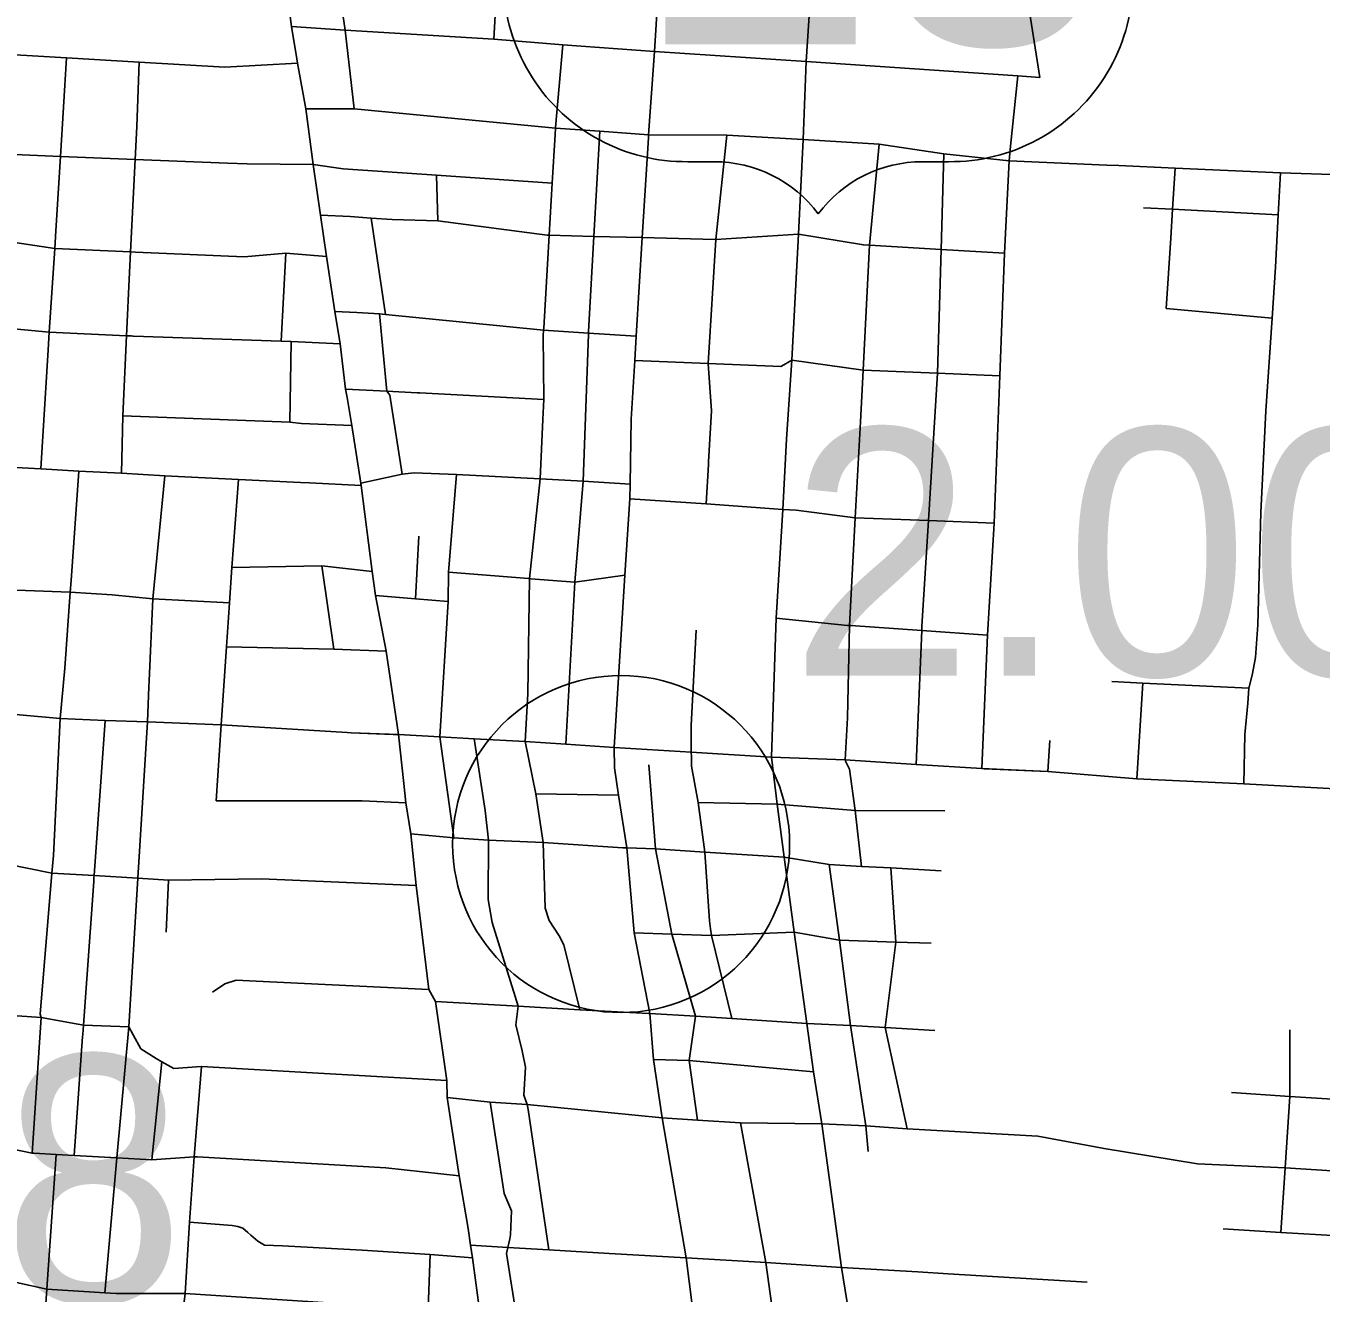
# Model space of a CAD drawing. Extents: x 1729596 to 1934326, y 644115 to 911751.
# Drawn here: x 1825199 to 1830964, y 721667 to 727307 of the extents above; entities that cross this region are included whole.
import ezdxf

# ---------------------------------------------------------------- set-up
doc = ezdxf.new("R2010")
doc.units = 0
for name, color, linetype in [('Default', 7, 'Continuous'), ('GM_X_City_Street', 7, 'Continuous'), ('GM_X_Township', 7, 'Continuous'), ('GM_X_US_Route', 7, 'Continuous'), ('GM_X_US_Shield', 7, 'Continuous')]:
    doc.layers.add(name, color=color, linetype=linetype)

msp = doc.modelspace()

# ---------------------------------------------------------------- linework, layer by layer
at = {"layer": 'Default'}
msp.add_circle((1827848.3, 723665.7), 750, dxfattribs=at)
at = {"layer": 'GM_X_City_Street'}
for points in [[(1826405.2, 727160.5), (1826381.3, 727303.9), (1826328.6, 727698.6), (1826236.7, 728050.5), (1826187.6, 728377.1), (1826180.1, 728433), (1826155.9, 728611.8), (1826159.8, 728859.9), (1826099.2, 729158.9), (1826056.7, 729528.8), (1825982.2, 730020.4), (1825933.8, 730348), (1825894.2, 730669.3), (1825840.1, 731057.5)], [(1827281.3, 727248.6), (1827303.2, 727620.2), (1827322.5, 727996.9), (1827318, 728356.6), (1827371.4, 728785.5), (1827388.5, 729199.5), (1827379.3, 729251.2), (1827383.4, 729320.7), (1827399.8, 729392.3), (1827401.1, 729405.1)], [(1826659.8, 726938.1), (1826619.8, 727288.8), (1826562.8, 727676.6), (1826508.7, 728055.9), (1826450.1, 728440), (1826415.9, 728664.7), (1826394.5, 728850.8)], [(1829712.9, 727077.5), (1829654.9, 727446.5), (1829678, 727847.8), (1829617.8, 728190.7)], [(1826381.3, 727303.9), (1826619.8, 727288.8), (1827281.3, 727248.6), (1827588.6, 727222.9), (1827997.5, 727193.4), (1828672, 727148.3), (1829613.8, 727084.4)], [(1824296.9, 727246.4), (1824997.7, 727186.9), (1825379.6, 727164.4), (1825703.8, 727145.3), (1826084.5, 727122.9), (1826408.3, 727141.9)], [(1827557, 726855.6), (1827588.6, 727222.9)], [(1825265.5, 725335.8), (1825298, 725865.7), (1825303, 725943.9), (1825327.1, 726316.8), (1825332.1, 726394.4), (1825352.6, 726726.5), (1825379.6, 727164.4)], [(1825624.8, 725315.9), (1825630.5, 725571.3), (1825646.7, 725928.1), (1825659.5, 726209), (1825664.2, 726301.3), (1825685.1, 726713.2), (1825692.5, 726859.6), (1825703.8, 727145.3)], [(1826881.2, 723935.2), (1826857.8, 724152.8), (1826803.3, 724524.6), (1826755, 724771.6), (1826740.9, 724878.7), (1826690.8, 725262), (1826689.9, 725272.5), (1826649.1, 725528.5), (1826628.3, 725653.5), (1826622.2, 725690), (1826597.9, 725891.4), (1826573.6, 726036.3), (1826537.2, 726281.1), (1826510.3, 726465.1), (1826477.3, 726690), (1826444.3, 726938.8), (1826408.3, 727141.9), (1826405.2, 727160.5)], [(1829582.3, 726772), (1829613.8, 727084.4)], [(1829613.8, 727084.4), (1829712.9, 727077.5)], [(1826444.3, 726938.8), (1826659.8, 726938.1), (1827556.7, 726852.4), (1827753.5, 726838.4), (1827970.8, 726823.1), (1828319.5, 726820.8), (1828659.1, 726802.1), (1828997.3, 726780.7), (1829285.2, 726738), (1829575.8, 726707), (1830011, 726687.8), (1830063.6, 726685.5)], [(1827503.8, 725961.8), (1827528.4, 726375.5), (1827542.1, 726607.5), (1827555, 726824.4), (1827556.7, 726852.4), (1827557, 726855.6)], [(1824354.2, 726811.5), (1824977.8, 726741.6), (1825352.6, 726726.5), (1825685.1, 726713.2), (1826096.5, 726696.7), (1826184, 726693.2), (1826477.3, 726690)], [(1827703.9, 725946.3), (1827727.5, 726370.3), (1827753.5, 726838.4)], [(1828237.5, 725367.4), (1828250.7, 725594.5), (1828235.8, 725804.7), (1828270.2, 726356.1), (1828319.5, 726820.8)], [(1828847.8, 724035.1), (1828845.5, 724040), (1828855.5, 724226.9), (1828865.5, 724638.4), (1828891, 725118.3), (1828914.3, 725545.6), (1828925.9, 725775.5), (1828953.9, 726330.7), (1828997.3, 726780.7)], [(1829206.8, 724942.2), (1829216.8, 725105.1), (1829257.5, 725761.4), (1829273.1, 726312.1), (1829285.2, 726738)], [(1829454.1, 724001.4), (1829479.9, 724595.6), (1829509.4, 725093.3), (1829534, 725749.7), (1829554.6, 726295.7), (1829575.8, 726707), (1829582.3, 726772)], [(1826477.3, 726690), (1826611.4, 726671.4), (1827026.9, 726642.9), (1827542.1, 726607.5)], [(1830063.6, 726685.5), (1830315.3, 726674.4), (1830784.1, 726653.7), (1831058.7, 726644), (1831286.8, 726635.9), (1831570.6, 726625.9), (1831874.8, 726615.2), (1831888, 726614.7), (1832097.7, 726606.2), (1832370.9, 726595.2), (1832568.8, 726587.2), (1832738.3, 726572.2), (1832851.5, 726562.3), (1833021.5, 726547.5), (1833346.1, 726528.8), (1833533.8, 726519.4)], [(1827031.9, 726439.1), (1827026.9, 726642.9)], [(1830295.4, 726362.2), (1830295.4, 726362.2), (1830303.6, 726491.2), (1830315.3, 726674.4)], [(1830620.6, 723933.1), (1830625.6, 724153), (1830639, 724293), (1830642.3, 724359.7), (1830657.3, 724418), (1830672.3, 724496.3), (1830682.3, 724641.3), (1830695.9, 725142.1), (1830718.7, 725594.5), (1830745.9, 726006.7), (1830760.9, 726232.8), (1830773.8, 726467), (1830784.1, 726653.7)], [(1826510.3, 726465.1), (1826643.1, 726458.2), (1826735.9, 726451.3), (1826828.8, 726446.1), (1827031.9, 726439.1), (1827520, 726375.7), (1827528.4, 726375.5), (1827727.5, 726370.3), (1827942.6, 726364.7), (1828265.6, 726356.2), (1828270.2, 726356.1), (1828637.6, 726380.5), (1828927, 726332.2), (1828953.9, 726330.7), (1829273.1, 726312.1), (1829554.6, 726295.7)], [(1826800.2, 726023.3), (1826735.9, 726451.3)], [(1830174.1, 726497.8), (1830303.6, 726491.2), (1830773.8, 726467)], [(1824406.8, 726404.1), (1824413.2, 726404.4), (1824527.8, 726397.4), (1824959.2, 726371.4), (1825327.1, 726316.8), (1825664.2, 726301.3), (1825687.5, 726300.3), (1826170, 726280.1), (1826356.2, 726295.6), (1826537.2, 726281.1)], [(1830275.4, 726050), (1830295.4, 726362.2)], [(1826334.5, 725904.7), (1826356.2, 726295.6)], [(1830275.4, 726050), (1830745.9, 726006.7)], [(1823016.3, 726042.1), (1823220.8, 726033.4), (1823538.1, 726020), (1823818.2, 726008.1), (1824204.9, 726017.2), (1824470.5, 726006.8), (1824940.1, 725978.1), (1825303, 725943.9), (1825646.7, 725928.1), (1825667.1, 725927.2), (1825674.9, 725926.8)], [(1826573.6, 726036.3), (1826671.7, 726032), (1826772.4, 726025.9), (1826800.2, 726023.3), (1827503.3, 725953.3), (1827703.6, 725940.1), (1827915.6, 725926.1)], [(1826874, 725311.5), (1826818.4, 725663.1), (1826805.4, 725681.3), (1826772.4, 726025.9)], [(1827421.1, 724121.8), (1827432.7, 724334.7), (1827440.5, 724847.1), (1827488.5, 725291.6), (1827499.8, 725555.4), (1827504.2, 725644.8), (1827501.9, 725929.6), (1827503.3, 725953.3), (1827503.8, 725961.8)], [(1827602, 724109.7), (1827642, 724830.9), (1827679.5, 725280.3), (1827703.3, 725934.2), (1827703.6, 725940.1), (1827703.9, 725946.3)], [(1825674.9, 725926.8), (1825677.9, 725926.7), (1826334.5, 725904.7), (1826379.5, 725902.4), (1826597.9, 725891.4)], [(1826373.3, 725543.6), (1826379.5, 725902.4)], [(1827909, 725818.5), (1828235.8, 725804.7), (1828559, 725791), (1828562.6, 725793)], [(1828562.6, 725793), (1828607.9, 725819.3), (1828925.9, 725775.5), (1829257.5, 725761.4), (1829534, 725749.7)], [(1826622.2, 725690), (1826805.4, 725681.3), (1826940.8, 725674.4), (1826953, 725673.7)], [(1826953, 725673.7), (1827504.2, 725644.8)], [(1825630.5, 725571.3), (1826373.3, 725543.6), (1826425.2, 725538.1), (1826649.1, 725528.5)], [(1822135.4, 725505), (1822651.8, 725476.4), (1823179.5, 725447.8), (1823489.4, 725431.3), (1823801, 725414.8), (1824172.6, 725396.6), (1824565.8, 725374), (1824904.4, 725356.7), (1825069.3, 725346.3), (1825265.5, 725335.8), (1825434.7, 725325.4), (1825624.8, 725315.9), (1825816.7, 725304.6), (1826144.8, 725288.9), (1826421.7, 725274.2), (1826460.8, 725273.3), (1826690.8, 725262), (1826690.2, 725269.1)], [(1828226.4, 725179.6), (1828236.9, 725355.6), (1828237.5, 725367.4)], [(1825226.6, 722289.7), (1825266.6, 722893.1), (1825263, 722908.1), (1825314.8, 723536.6), (1825321.2, 723614), (1825351.1, 724225), (1825372.4, 724448.3), (1825396.1, 724786.7), (1825399.7, 724838.3), (1825434.7, 725325.4)], [(1825746.2, 724366.1), (1825747.2, 724391.6), (1825763.5, 724756.9), (1825816.7, 725304.6)], [(1826690.2, 725269.1), (1826689.9, 725272.5), (1826874, 725311.5), (1826926.9, 725317.6), (1827116.2, 725310.7), (1827488.5, 725291.6), (1827679.5, 725280.3), (1827888.7, 725268.1)], [(1827041.6, 724143.2), (1827078, 724744.7), (1827079.5, 724876.3), (1827116.2, 725310.7)], [(1826045.5, 723857.7), (1826068.4, 724196.1), (1826091.8, 724543), (1826105, 724738.7), (1826115.7, 724897), (1826144.8, 725288.9)], [(1827887, 725202.2), (1828226.4, 725179.6), (1828568.4, 725154.4)], [(1828568.4, 725154.4), (1828627.4, 725151.8), (1828891, 725118.3), (1829216.8, 725105.1), (1829509.4, 725093.3)], [(1826933.9, 724757.7), (1826948.6, 725035.5)], [(1826115.7, 724897), (1826515.9, 724903.5), (1826740.9, 724878.7)], [(1826570.2, 724533.2), (1826515.9, 724903.5)], [(1829187.8, 724635), (1829205.2, 724916.7), (1829206.8, 724942.2)], [(1827079.5, 724876.3), (1827435.6, 724847.5), (1827440.5, 724847.1), (1827446.6, 724846.6)], [(1827446.6, 724846.6), (1827642, 724830.9), (1827864.6, 724862.1)], [(1824652.8, 724771.5), (1824847.1, 724801.7), (1824911, 724806.7), (1825036.4, 724800.4), (1825396.1, 724786.7), (1825583, 724775.3), (1825763.5, 724756.9), (1826105, 724738.7)], [(1826755, 724771.6), (1826933.9, 724757.7), (1827078, 724744.7)], [(1828539.1, 724671.6), (1828856.3, 724639), (1828865.5, 724638.4), (1828870.6, 724638)], [(1828161.3, 724053.3), (1828160.7, 724074.5), (1828160.7, 724192.6), (1828183.1, 724617.3)], [(1828870.6, 724638), (1829186.6, 724616), (1829479.9, 724595.6)], [(1829161.2, 724020), (1829186.6, 724616), (1829187.8, 724635)], [(1826091.8, 724543), (1826570.2, 724533.2), (1826803.3, 724524.6)], [(1830032.4, 724389.7), (1830170.7, 724381.3), (1830642.3, 724359.7)], [(1830144, 723956.4), (1830170.7, 724381.3)], [(1825656.9, 722851.9), (1825697.1, 723513.5), (1825740.3, 724209.6), (1825746.2, 724366.1)], [(1824761.9, 724262), (1825003.8, 724256.3), (1825351.1, 724225), (1825551.7, 724216.2), (1825740.3, 724209.6), (1826068.4, 724196.1), (1826628.3, 724161.9), (1826646.8, 724160.8), (1826833.6, 724153.8)], [(1825502, 723516.8), (1825502.6, 723525.3), (1825551.7, 724216.2)], [(1826833.6, 724153.8), (1826857.8, 724152.8), (1827041.6, 724143.2), (1827194.3, 724134.7), (1827421.1, 724121.8), (1827602, 724109.7), (1827817.5, 724095.3), (1828160.7, 724074.5), (1828518.4, 724052.2), (1828845.5, 724040), (1829161.2, 724020), (1829454.1, 724001.4), (1829464.3, 724001)], [(1827104.4, 723692.6), (1827041.6, 724143.2)], [(1827434.3, 722483.7), (1827431, 722506), (1827416, 722547.3), (1827423, 722673.1), (1827408.3, 722744.9), (1827379.4, 722861.1), (1827390.5, 722944.2), (1827274.1, 723316), (1827257.4, 723418.2), (1827258.7, 723683.4), (1827242.8, 723814.3), (1827194.3, 724134.7)], [(1827665.3, 722928.3), (1827593.4, 723217.6), (1827573.1, 723257.6), (1827528.6, 723325.6), (1827510.2, 723379.6), (1827501.4, 723672.2), (1827469.5, 723889.3), (1827421.1, 724121.8)], [(1829748.3, 723988.5), (1829756.9, 724127.1)], [(1828246.5, 723289), (1828241.7, 723324.3), (1828221.4, 723629.1), (1828191.1, 723851), (1828162.4, 724012.3), (1828161.3, 724053.3)], [(1828918.9, 723566.3), (1828889.7, 723814.3), (1828865.5, 723998.6), (1828847.8, 724035.1)], [(1828001.2, 723644.5), (1828001.1, 723645), (1827971.3, 724018.7)], [(1829464.3, 724001), (1829748.3, 723988.5), (1830144, 723956.4), (1830620.6, 723933.1), (1831082.2, 723908.1), (1831419.8, 723886.3)], [(1827328.2, 720859.4), (1827306, 720996.9), (1827285.9, 721112.2), (1827275.2, 721187.3), (1827225.9, 721541.1), (1827220.2, 721581.3), (1827186.3, 721823.6), (1827178.4, 721880.4), (1827168, 721954.9), (1827128.2, 722189.1), (1827074.2, 722536.9), (1827073.2, 722612.8), (1827022.8, 722965.1), (1826992.2, 723017.7), (1826936.6, 723480.8), (1826911.9, 723710.5), (1826890.4, 723849.7), (1826881.2, 723935.2)], [(1826045.5, 723857.7), (1826696.1, 723857.7), (1826890.4, 723849.7)], [(1827469.5, 723889.3), (1827836.7, 723882.9)], [(1828191.1, 723851), (1828543, 723843.1), (1828889.7, 723814.3), (1829289.8, 723813.1)], [(1826911.9, 723710.5), (1827104.4, 723692.6), (1827258.7, 723683.4), (1827501.4, 723672.2), (1827856.8, 723649.3)], [(1827856.8, 723649.3), (1827873.4, 723648.3), (1828001.1, 723645), (1828221.4, 723629.1), (1828574.2, 723607.8), (1828775.3, 723574.1), (1828918.9, 723566.3), (1829049.6, 723559.2), (1829272.5, 723547.1)], [(1828188, 722437.3), (1828151.7, 722702.2), (1828179.6, 722899.7), (1828074.7, 723264.5), (1828001.2, 723644.5)], [(1824830.2, 723601.5), (1824952.3, 723591.9), (1825110.3, 723578), (1825314.8, 723536.6), (1825502.6, 723525.3), (1825697.1, 723513.5), (1825833.2, 723505.4), (1826039.2, 723508.2)], [(1828948.3, 722296.9), (1828937.6, 722412), (1828870.2, 722857.8), (1828820.9, 723238.2), (1828775.3, 723574.1)], [(1825451.8, 722817.4), (1825454.8, 722860), (1825500.6, 723498.4), (1825502, 723516.8)], [(1826039.2, 723508.2), (1826248.3, 723511.2), (1826936.6, 723480.8)], [(1829122.3, 722398.2), (1829023.8, 722848.8), (1829071.2, 723229.3), (1829049.6, 723559.2)], [(1825822.9, 723272.9), (1825833.2, 723505.4)], [(1828340.9, 722889.6), (1828250.7, 723258.3), (1828246.5, 723289)], [(1827907.2, 723270.4), (1828074.7, 723264.5), (1828250.7, 723258.3), (1828618.4, 723273.3), (1828820.9, 723238.2), (1829071.2, 723229.3), (1829228.6, 723223.8)], [(1822054.4, 723096.6), (1822204.4, 723087.9), (1822436.5, 723073.8), (1823073.7, 723001.1), (1823387.5, 722980.7), (1823656.7, 722963.2), (1824064.2, 722936.6), (1824450.7, 722911.5), (1824921.9, 722917.4), (1825266.6, 722893.1), (1825454.8, 722860), (1825656.9, 722851.9), (1825675.8, 722817.2)], [(1826029.9, 723006.2), (1826084.2, 723044.2), (1826134.4, 723060.3), (1826223.9, 723056), (1826992.2, 723017.7)], [(1827022.8, 722965.1), (1827390.5, 722944.2), (1827665.3, 722928.3), (1827970.8, 722911.9)], [(1827970.8, 722911.9), (1827976.8, 722911.5), (1828179.6, 722899.7), (1828340.9, 722889.6), (1828675, 722866.5), (1828870.2, 722857.8), (1829023.8, 722848.8), (1829245.6, 722835.3)], [(1825550.2, 721668.5), (1825604.4, 722269.1), (1825656.9, 722851.9)], [(1830785.5, 721936.4), (1830804.7, 722223.9), (1830824.9, 722542), (1830824.9, 722839)], [(1825413.2, 722279.5), (1825451.2, 722809.4), (1825451.8, 722817.4)], [(1825675.8, 722817.2), (1825709.8, 722754.8), (1825778.3, 722711.3), (1825803.7, 722696.6), (1825856.8, 722665.9), (1825978.9, 722676)], [(1827992, 722706), (1828151.7, 722702.2), (1828705.5, 722651.8)], [(1825760.2, 722260.6), (1825803.7, 722696.6)], [(1825762.4, 719318.5), (1825787.3, 719759.5), (1825810.8, 720176), (1825833.9, 720583.7), (1825834.6, 720594.9), (1825863.1, 720847.4), (1825865.5, 720972.5), (1825868.1, 721071.2), (1825886.5, 721321.9), (1825886.3, 721484.1), (1825908, 721665.5), (1825927.8, 721982.4), (1825947.7, 722274), (1825980, 722676)], [(1825978.9, 722676), (1825980, 722676), (1827073.2, 722612.8)], [(1827074.2, 722536.9), (1827265.1, 722516.1), (1827431, 722506), (1828031.1, 722446.8), (1828188, 722437.3), (1828379.2, 722425.4), (1828741.3, 722419.8), (1828937.6, 722412), (1829122.3, 722398.2), (1829703.7, 722364.8), (1829998.3, 722309.8), (1830414.7, 722243), (1830804.7, 722223.9), (1831317.1, 722191.2), (1831869.5, 722158.9), (1832268.7, 722132.6), (1832344.2, 722136.8), (1832722.3, 722110.2), (1832824, 722101.3), (1832893.9, 722095.2), (1833316, 722058.2), (1833952.4, 722027.6)], [(1830565.5, 722559.5), (1830824.9, 722542), (1831297.9, 722511.8)], [(1827352.7, 721908.9), (1827356.6, 721925.8), (1827360.4, 722033.5), (1827327.6, 722110.3), (1827265.1, 722516.1)], [(1827527.3, 721859.3), (1827434.3, 722483.7)], [(1822997.6, 722417.7), (1823046.6, 722415.1), (1823351.9, 722398.6), (1823354.1, 722398.5), (1823628.7, 722383.4), (1824032.3, 722361.1), (1824125.7, 722356), (1824416.3, 722338.5), (1824750.3, 722318.4), (1825008.7, 722334.1), (1825226.6, 722289.7), (1825234.9, 722289.2), (1825333.6, 722283.8), (1825413.2, 722279.5), (1825604.4, 722269.1), (1825760.2, 722260.6), (1825947.7, 722274), (1825963, 722273.2)], [(1828560.5, 720249.5), (1828571.8, 720515.1), (1828588.3, 720715.4), (1828600.3, 720921.2), (1828604.9, 720988.2), (1828492, 721802.5), (1828379.2, 722425.4)], [(1825293.7, 721706.8), (1825333.6, 722283.8)], [(1825963, 722273.2), (1826801.3, 722224.3), (1827128.2, 722189.1)], [(1825927.8, 721982.4), (1826117.3, 721967.2), (1826143, 721963.6), (1826164.1, 721955.5), (1826186.9, 721936.3)], [(1830529.2, 721953.1), (1830785.5, 721936.4), (1831298.7, 721906.7), (1831854.3, 721873.9), (1832208.8, 721852.4), (1832240.4, 721867)], [(1826186.9, 721936.3), (1826200.3, 721925.1), (1826231.9, 721898.2), (1826261.1, 721880.6), (1826340.7, 721877.1), (1826696.1, 721858.4), (1826999.1, 721838.6), (1827186.3, 721823.6)], [(1827385, 721553.1), (1827337.8, 721843.1), (1827343.8, 721869.9), (1827352.7, 721908.9)], [(1827197.7, 720177.2), (1827146.6, 720541.8), (1827110.4, 720769.9), (1827066.3, 721083), (1826989.6, 721599.1), (1826999.1, 721838.6)], [(1827178.4, 721880.4), (1827343.8, 721869.9), (1827527.3, 721859.3), (1827795.6, 721843.6), (1828137.8, 721823.7), (1828492, 721802.5), (1828829.5, 721780.6), (1829169.2, 721761.3), (1829304.5, 721753.1), (1829922.6, 721715.2)], [(1825133.5, 721715.4), (1825157.2, 721713.4), (1825292.2, 721684.3), (1825550.2, 721668.5), (1825600.4, 721665.4), (1825908, 721665.5), (1826545.1, 721624), (1826776.2, 721613.4), (1826792, 721612.3)], [(1825457, 719778), (1825394.3, 720205), (1825333.4, 720640.5), (1825285.7, 721005.9), (1825255.4, 721150.9), (1825268.4, 721340.2), (1825292.2, 721684.3), (1825293.6, 721704.2), (1825293.7, 721706.8)]]:
    msp.add_lwpolyline(points, dxfattribs=at)
at = {"layer": 'GM_X_Township'}
msp.add_lwpolyline([(1831082.2, 723908.1), (1830620.6, 723933.1), (1830144, 723956.4), (1829748.3, 723988.5), (1829454, 724001.4), (1829161.2, 724020), (1828845.5, 724040), (1828518.4, 724052.2), (1828160.8, 724074.5), (1827817.5, 724095.3), (1827602, 724109.7), (1827421.1, 724121.9), (1827194.4, 724134.7), (1827041.6, 724143.2), (1826857.8, 724152.8), (1826646.8, 724160.8), (1826628.3, 724161.9), (1826068.4, 724196.1), (1825740.3, 724209.6), (1825551.7, 724216.2), (1825351.1, 724225), (1825003.8, 724256.3)], dxfattribs=at)
at = {"layer": 'GM_X_US_Route'}
for points in [[(1828138.7, 729641.2), (1828138.3, 729635.2), (1828124, 729364.4), (1828103.3, 729110.8), (1828099.6, 729020.6), (1828088.3, 728738.8), (1828065.7, 728332), (1828043.7, 727954.8), (1828020.2, 727579.8), (1827997.5, 727193.4), (1827970.8, 726823.1), (1827970, 726809.3)], [(1828672, 727148.3), (1828698.1, 727534.7), (1828719.8, 727913.5), (1828745.1, 728283.2), (1828765.5, 728689.1), (1828771.4, 728971.7), (1828771.7, 728978), (1828804.1, 729320.8)], [(1828946.1, 721054.9), (1828829.5, 721780.6), (1828741.3, 722419.8), (1828705.5, 722651.8), (1828675, 722866.5), (1828618.4, 723273.3), (1828574.2, 723607.8), (1828543, 723843.1), (1828518.4, 724052.2), (1828532.8, 724499.2), (1828539.1, 724671.6), (1828568.4, 725154.4), (1828584, 725467.8), (1828607.9, 725819.3), (1828637.6, 726380.5), (1828659.1, 726802.1), (1828672, 727148.3)], [(1827970, 726809.3), (1827942.6, 726364.7), (1827915.6, 725926.1), (1827909, 725818.5), (1827892.8, 725556.1), (1827888.7, 725268.1), (1827887, 725202.2), (1827864.6, 724862.1), (1827817.5, 724095.3), (1827819.1, 724004.3), (1827836.7, 723882.9), (1827873.4, 723648.3), (1827907.2, 723270.4), (1827976.8, 722911.5), (1827992, 722706), (1828031.1, 722446.8), (1828137.8, 721823.7), (1828206.9, 721285.5), (1828265.9, 720940.6), (1828286.3, 720781.8)]]:
    msp.add_lwpolyline(points, dxfattribs=at)
at = {"layer": 'GM_X_US_Shield'}
for p, q in [((1828146, 726702.9), (1828262, 726702.9)), ((1829190.1, 726702.9), (1829306.2, 726702.9))]:
    msp.add_line(p, q, dxfattribs=at)
for centre, radius, start, end in [((1828136.9, 727514.9), 812.1, 154.83192, 270.63826), ((1829315.2, 727514.9), 812.1, 269.36174, 25.16808), ((1828262, 726122.8), 580.1, 36.8699, 90), ((1829190.1, 726122.8), 580.1, 90, 143.1301)]:
    msp.add_arc(centre, radius, start, end, dxfattribs=at)

# ---------------------------------------------------------------- texts
at = {"layer": 'Default'}
for s, p in [('2.00', (1828598.3, 724415.7)), ('1.08', (1823046.1, 721626.2))]:
    msp.add_text(s, height=1100, dxfattribs=at).set_placement(p)
at = {"layer": 'GM_X_US_Shield'}
msp.add_text('23', height=1392.19, dxfattribs=at).set_placement((1827951.2, 727225))

doc.saveas('drawing.dxf')
